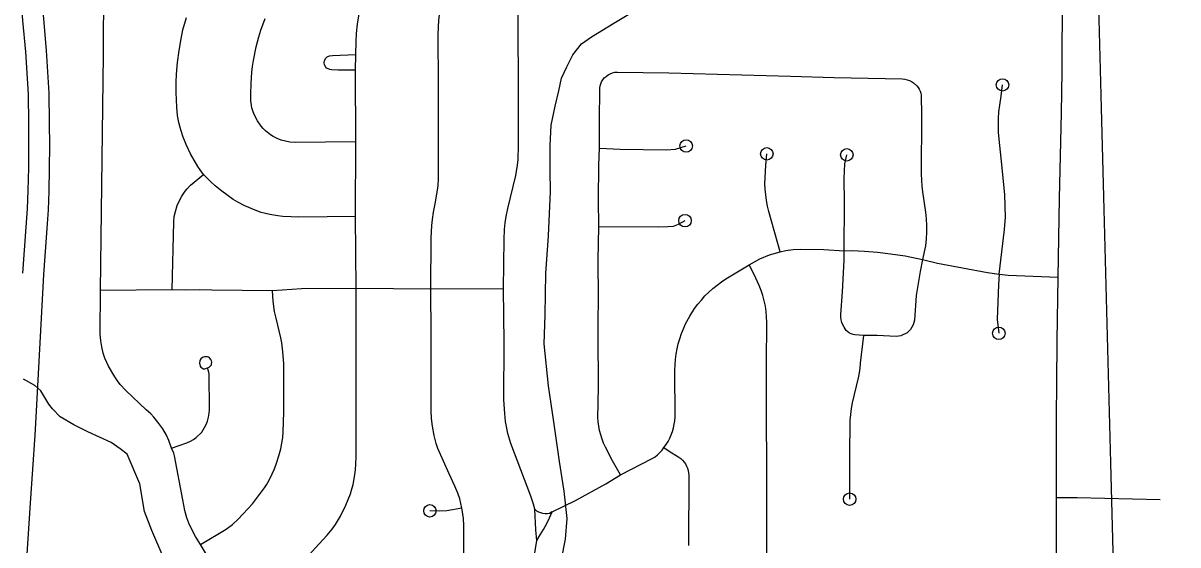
# Model space of a CAD drawing. Extents: x -19 to 366, y -4 to 359.
# Drawn here: x 148.476 to 149.352, y 192.818 to 193.214 of the extents above; entities that cross this region are included whole.
import ezdxf

# ---------------------------------------------------------------- set-up
doc = ezdxf.new("R2010")
doc.units = 0
for name, color, linetype in [('R_Exist Surface Annot', 7, 'Continuous'), ('R_Striping', 7, 'Continuous'), ('R_Temp Easement', 7, 'Continuous'), ('Sheet Fence', 7, 'Continuous')]:
    doc.layers.add(name, color=color, linetype=linetype)

msp = doc.modelspace()

# ---------------------------------------------------------------- linework, layer by layer
at = {"layer": 'R_Exist Surface Annot'}
for points in [[(148.49138, 193.02327), (148.49393, 193.05829), (148.49485, 193.07246), (148.49538, 193.08667), (148.49574, 193.10401), (148.49586, 193.12129), (148.49576, 193.13841), (148.49548, 193.16088), (148.49342, 193.1934), (148.49138, 193.21746), (148.48967, 193.2375), (148.48708, 193.26312), (148.48463, 193.28072), (148.48087, 193.30488), (148.47569, 193.33434), (148.47387, 193.34375), (148.46392, 193.3888), (148.45811, 193.41579), (148.45197, 193.4443), (148.45175, 193.44555), (148.44443, 193.47837), (148.43534, 193.51502), (148.41947, 193.58703)], [(148.40371, 193.58373), (148.41966, 193.51134), (148.42876, 193.47468), (148.43596, 193.44238), (148.43617, 193.44119), (148.44237, 193.4124), (148.44819, 193.38537), (148.4581, 193.34048), (148.45986, 193.33141), (148.46498, 193.30225), (148.4687, 193.27837), (148.4711, 193.2612), (148.47364, 193.23601), (148.47534, 193.21609), (148.47737, 193.19221), (148.47939, 193.16027), (148.47966, 193.13827), (148.47976, 193.1213), (148.47965, 193.10423), (148.47929, 193.08713), (148.47877, 193.07328), (148.47787, 193.0594), (148.47533, 193.02444)], [(148.47315, 192.69893), (148.47498, 192.7374), (148.47772, 192.79564), (148.48131, 192.84992), (148.48485, 192.9014), (148.485, 192.90586), (148.49078, 193.01381), (148.49138, 193.02327)]]:
    msp.add_lwpolyline(points, dxfattribs=at)
at = {"layer": 'R_Striping'}
for points in [[(148.53441, 193.01124), (148.53505, 193.07114), (148.5367, 193.19021), (148.53695, 193.24266), (148.53726, 193.25297), (148.53777, 193.25789), (148.53851, 193.26178), (148.53949, 193.26536), (148.54079, 193.26862), (148.54321, 193.27326), (148.54915, 193.28221), (148.55181, 193.28494)], [(148.78497, 193.01235), (148.78535, 193.05092), (148.78578, 193.06044), (148.78626, 193.06512), (148.78706, 193.07056), (148.78841, 193.07695), (148.79021, 193.08728), (148.79058, 193.09083), (148.79078, 193.09587), (148.79091, 193.10494), (148.79091, 193.16759), (148.7907, 193.20541), (148.79113, 193.21623), (148.7917, 193.22015), (148.79254, 193.22379), (148.79439, 193.23022), (148.79598, 193.23482), (148.79844, 193.24035), (148.80238, 193.2479), (148.81004, 193.26513)], [(148.72818, 193.19023), (148.72838, 193.20024), (148.72876, 193.20631), (148.72946, 193.2132), (148.73049, 193.21975), (148.7313, 193.2235), (148.73265, 193.22829), (148.73845, 193.24597)], [(148.84015, 193.01258), (148.84075, 193.05001), (148.84105, 193.0574), (148.84144, 193.0626), (148.8422, 193.0675), (148.84339, 193.07336), (148.84968, 193.09852), (148.85093, 193.10645), (148.8513, 193.11062), (148.85153, 193.12135), (148.85158, 193.17031), (148.85114, 193.24422)], [(149.26117, 193.02142), (149.26215, 193.0811), (149.26374, 193.14602), (149.26401, 193.1772), (149.26427, 193.23739)], [(148.61255, 193.09935), (148.60991, 193.10284), (148.60828, 193.10533), (148.60282, 193.11499), (148.59932, 193.12207), (148.59712, 193.12754), (148.5953, 193.13304), (148.5938, 193.13863), (148.59277, 193.14395), (148.5922, 193.15033), (148.59187, 193.16141), (148.59185, 193.1692), (148.59209, 193.1754), (148.59286, 193.1842), (148.59401, 193.19326), (148.5955, 193.20226), (148.59693, 193.20889), (148.59956, 193.21849)], [(148.72803, 193.12401), (148.68224, 193.12353), (148.67809, 193.12388), (148.67482, 193.12446), (148.6716, 193.12541), (148.66846, 193.12666), (148.66552, 193.12815), (148.66342, 193.12944), (148.65959, 193.13244), (148.65786, 193.13414), (148.65629, 193.13597), (148.65356, 193.13999), (148.65103, 193.14485), (148.64992, 193.14764), (148.64932, 193.14972), (148.64859, 193.1551), (148.64836, 193.16024), (148.64867, 193.16818), (148.64919, 193.17685), (148.64972, 193.18131), (148.65047, 193.18572), (148.65262, 193.19601), (148.65459, 193.20374), (148.65617, 193.20869), (148.65943, 193.21764)], [(148.72796, 193.17849), (148.7148, 193.17844), (148.70989, 193.1786), (148.70844, 193.17883), (148.70662, 193.17956), (148.70589, 193.18003), (148.70533, 193.18065), (148.70437, 193.18247), (148.70418, 193.18407), (148.70446, 193.1858), (148.70531, 193.18754), (148.70637, 193.18848), (148.70805, 193.18926), (148.71044, 193.18955), (148.72818, 193.19023)], [(148.72796, 193.17849), (148.72818, 193.19023)], [(148.72803, 193.12401), (148.72796, 193.17849)], [(148.91312, 193.1193), (148.91308, 193.13952), (148.91327, 193.16468), (148.91351, 193.1664), (148.914, 193.16808), (148.91469, 193.16968), (148.91561, 193.17117), (148.91671, 193.17252), (148.91798, 193.1737), (148.91951, 193.17481), (148.92116, 193.17571), (148.92292, 193.17639), (148.92475, 193.17682), (148.92662, 193.17701), (148.9657, 193.17626), (149.05797, 193.17383), (149.09123, 193.17274), (149.14282, 193.17176), (149.14462, 193.17157), (149.14641, 193.17116), (149.14816, 193.17054), (149.1498, 193.16973), (149.15134, 193.16872), (149.15387, 193.16645), (149.15488, 193.16522), (149.1557, 193.16388), (149.15636, 193.16245), (149.15686, 193.16095), (149.15714, 193.15939), (149.15731, 193.14411), (149.15725, 193.09951), (149.15734, 193.095), (149.15766, 193.09051), (149.15817, 193.08603), (149.16036, 193.07073), (149.16089, 193.06564), (149.16116, 193.06053), (149.16115, 193.05542), (149.1609, 193.05031), (149.16037, 193.04522), (149.15821, 193.03487)], [(149.21641, 193.02374), (149.22034, 193.05761), (149.22106, 193.06687), (149.22058, 193.08386), (149.21833, 193.10676), (149.21623, 193.12618), (149.21586, 193.13134), (149.21573, 193.1365), (149.21581, 193.14167), (149.21616, 193.14682), (149.21674, 193.15196), (149.21779, 193.1587), (149.21889, 193.16722)], [(148.72795, 193.06726), (148.72803, 193.12401)], [(148.91265, 193.05987), (148.91225, 193.0801), (148.91249, 193.10623), (148.91312, 193.1193)], [(148.91312, 193.1193), (148.92882, 193.11851), (148.96393, 193.11804), (148.97082, 193.11836), (148.97882, 193.12087)], [(149.05017, 193.04049), (149.0416, 193.07107), (149.0406, 193.07524), (149.03979, 193.07946), (149.03919, 193.08372), (149.03877, 193.088), (149.0386, 193.0923), (149.03863, 193.0966), (149.03915, 193.1063), (149.04005, 193.11495)], [(149.09881, 193.04136), (149.09904, 193.07815), (149.09863, 193.0963), (149.09921, 193.10725), (149.10071, 193.11414)], [(148.58891, 193.01167), (148.59002, 193.06328), (148.59037, 193.06746), (148.5912, 193.07124), (148.5927, 193.07585), (148.59425, 193.07942), (148.59611, 193.08287), (148.59858, 193.08662), (148.60011, 193.08843), (148.60282, 193.09124), (148.61255, 193.09935)], [(148.72795, 193.06726), (148.68486, 193.06688), (148.679, 193.06707), (148.67267, 193.06746), (148.66896, 193.06793), (148.66298, 193.06898), (148.65628, 193.07054), (148.65166, 193.07218), (148.64398, 193.07553), (148.63869, 193.07817), (148.63515, 193.08032), (148.62648, 193.08664), (148.62141, 193.09061), (148.61764, 193.09412), (148.61255, 193.09935)], [(148.72842, 193.01286), (148.72795, 193.06726)], [(148.91265, 193.05987), (148.95768, 193.0596), (148.9649, 193.05968), (148.96925, 193.06002), (148.97302, 193.0615), (148.97793, 193.06427)], [(148.929, 192.87134), (148.92293, 192.88188), (148.91755, 192.89229), (148.91617, 192.89537), (148.91497, 192.89852), (148.91397, 192.90174), (148.91314, 192.90502), (148.91252, 192.90834), (148.91211, 192.91168), (148.91189, 192.91505), (148.91186, 192.91843), (148.91204, 192.9218), (148.9122, 192.94266), (148.91202, 192.97339), (148.91211, 192.98745), (148.9122, 193.00511), (148.91204, 193.03417), (148.91265, 193.05987)], [(149.02659, 193.03072), (149.03479, 193.03526), (149.04204, 193.0383), (149.05017, 193.04049)], [(149.05017, 193.04049), (149.05444, 193.04171), (149.06006, 193.04237), (149.06575, 193.04271), (149.08336, 193.04234), (149.09881, 193.04136)], [(149.11326, 192.97705), (149.10692, 192.97758), (149.10545, 192.97783), (149.10401, 192.9783), (149.10267, 192.97896), (149.10143, 192.97982), (149.10034, 192.98086), (149.0994, 192.98204), (149.09865, 192.98335), (149.0977, 192.98512), (149.09696, 192.987), (149.09642, 192.98894), (149.09613, 192.99094), (149.09607, 192.99296), (149.09731, 193.0101), (149.0986, 193.03416), (149.09881, 193.04136)], [(149.09881, 193.04136), (149.10451, 193.04168), (149.11412, 193.04108), (149.12397, 193.04022), (149.13398, 193.03909), (149.14497, 193.03742), (149.15821, 193.03487)], [(149.15821, 193.03487), (149.15645, 193.0256), (149.15342, 193.00737), (149.15208, 192.98883), (149.15167, 192.98693), (149.15104, 192.9851), (149.15014, 192.98337), (149.14905, 192.98176), (149.14774, 192.98032), (149.14638, 192.9792), (149.14492, 192.97826), (149.14333, 192.97751), (149.14169, 192.97695), (149.13997, 192.97659), (149.13822, 192.97645), (149.12366, 192.97702), (149.11326, 192.97705)], [(149.15821, 193.03487), (149.16953, 193.032), (149.20744, 193.02489), (149.21641, 193.02374)], [(148.96195, 192.89223), (148.96364, 192.89451), (148.96509, 192.89678), (148.96641, 192.89922), (148.96754, 192.90174), (148.96848, 192.90434), (148.96926, 192.907), (148.96981, 192.90971), (148.97018, 192.91246), (148.97036, 192.91522), (148.97026, 192.95088), (148.97038, 192.95491), (148.97069, 192.95893), (148.97121, 192.96292), (148.97192, 192.96689), (148.97282, 192.97081), (148.97393, 192.97469), (148.97522, 192.9785), (148.97671, 192.98224), (148.97838, 192.98591), (148.98154, 192.99181), (148.98523, 192.99751), (148.98769, 193.00083), (148.99032, 193.00402), (148.99307, 193.00708), (148.99599, 193.01), (148.99903, 193.01278), (149.00222, 193.0154), (149.00551, 193.01787), (149.00895, 193.02017), (149.02659, 193.03072)], [(149.04058, 192.70639), (149.04015, 192.71759), (149.03974, 192.95611), (149.03993, 192.98698), (149.03982, 192.99127), (149.03949, 192.99535), (149.03889, 192.99941), (149.03808, 193.00342), (149.03702, 193.00737), (149.03574, 193.01126), (149.03421, 193.01506), (149.03045, 193.02338), (149.02659, 193.03072)], [(149.21641, 193.02374), (149.21581, 193.01581), (149.21476, 192.98927), (149.21607, 192.97877)], [(149.21641, 193.02374), (149.22309, 193.02275), (149.26117, 193.02142)], [(149.25983, 192.85415), (149.2597, 192.89159), (149.25982, 192.91595), (149.26003, 192.94069), (149.26033, 192.97339), (149.26117, 193.02142)], [(148.58839, 192.89154), (148.58634, 192.89744), (148.58454, 192.9014), (148.5816, 192.9063), (148.57802, 192.91127), (148.57494, 192.91516), (148.57271, 192.91767), (148.56916, 192.92075), (148.55363, 192.93543), (148.5494, 192.93999), (148.54728, 192.94259), (148.54518, 192.94565), (148.54041, 192.95383), (148.53781, 192.96001), (148.53654, 192.96365), (148.53531, 192.96852), (148.53465, 192.97303), (148.53427, 192.97845), (148.53441, 193.01124)], [(148.58891, 193.01167), (148.53441, 193.01124)], [(148.66494, 193.01095), (148.61885, 193.0116), (148.60942, 193.01164), (148.59924, 193.01146), (148.58891, 193.01167)], [(148.61025, 192.81861), (148.62973, 192.83024), (148.63464, 192.83376), (148.63897, 192.83786), (148.64985, 192.8495), (148.65873, 192.8614), (148.66027, 192.86372), (148.66232, 192.8673), (148.66478, 192.87208), (148.66651, 192.87605), (148.66807, 192.88028), (148.66973, 192.88568), (148.67113, 192.89109), (148.67204, 192.89546), (148.67272, 192.8998), (148.67306, 192.90403), (148.67347, 192.91903), (148.67348, 192.95589), (148.67288, 192.96459), (148.67204, 192.97149), (148.67136, 192.97521), (148.66759, 192.99025), (148.66649, 192.99538), (148.66541, 193.00306), (148.66494, 193.01095)], [(148.72842, 193.01286), (148.68691, 193.0125), (148.67961, 193.01212), (148.66494, 193.01095)], [(148.68226, 192.79915), (148.69728, 192.81582), (148.70648, 192.82568), (148.71023, 192.83027), (148.71275, 192.83371), (148.71652, 192.83995), (148.72058, 192.84836), (148.72402, 192.85692), (148.72493, 192.8598), (148.72603, 192.86414), (148.72709, 192.86982), (148.72788, 192.87505), (148.72824, 192.87959), (148.72848, 192.88513), (148.72842, 193.01286)], [(148.78497, 193.01235), (148.72842, 193.01286)], [(148.84015, 193.01258), (148.78497, 193.01235)], [(148.80861, 192.84611), (148.80705, 192.85322), (148.80557, 192.85753), (148.80335, 192.86267), (148.79909, 192.87203), (148.79027, 192.89146), (148.78912, 192.89511), (148.78756, 192.90121), (148.78621, 192.90841), (148.78554, 192.91403), (148.78528, 192.91985), (148.78543, 192.97799), (148.78497, 193.01235)], [(148.86391, 192.84541), (148.86294, 192.84921), (148.86089, 192.85527), (148.84573, 192.89504), (148.8436, 192.90277), (148.84242, 192.90799), (148.84176, 192.91183), (148.84113, 192.91799), (148.84049, 192.9283), (148.84061, 192.97175), (148.84015, 193.01258)], [(149.11326, 192.97705), (149.11074, 192.95613), (149.1105, 192.9524), (149.11002, 192.94868), (149.10937, 192.945), (149.10482, 192.92595), (149.10408, 192.92162), (149.1035, 192.91726), (149.10311, 192.91288), (149.10291, 192.90848), (149.10279, 192.89018), (149.10284, 192.85291)], [(148.61565, 192.95246), (148.61689, 192.95296), (148.61795, 192.95401), (148.61853, 192.95493), (148.61872, 192.95567), (148.61878, 192.95688), (148.61863, 192.95793), (148.61825, 192.95888), (148.6171, 192.96015), (148.61628, 192.96066), (148.61547, 192.96091), (148.61343, 192.96089), (148.61172, 192.96034), (148.61046, 192.95945), (148.60966, 192.95802), (148.6095, 192.95602), (148.61011, 192.95392), (148.61058, 192.95316), (148.61122, 192.95254), (148.61259, 192.95189), (148.61358, 192.95185), (148.61565, 192.95246)], [(148.58839, 192.89154), (148.60001, 192.89576), (148.60258, 192.89687), (148.605, 192.89818), (148.60695, 192.89974), (148.61125, 192.90386), (148.61343, 192.90719), (148.61466, 192.90954), (148.61562, 192.91209), (148.61643, 192.91517), (148.61689, 192.91804), (148.61703, 192.92066), (148.61692, 192.94806), (148.61673, 192.94939), (148.61565, 192.95246)], [(148.61025, 192.81861), (148.60657, 192.82463), (148.60396, 192.82936), (148.60146, 192.83476), (148.59996, 192.83882), (148.59852, 192.84436), (148.59678, 192.85237), (148.59064, 192.88582), (148.59006, 192.88789), (148.58839, 192.89154)], [(148.929, 192.87134), (148.95311, 192.88375), (148.95518, 192.88509), (148.95712, 192.88663), (148.95892, 192.88834), (148.96052, 192.89021), (148.96195, 192.89223)], [(148.96195, 192.89223), (148.96583, 192.88936), (148.97321, 192.88476), (148.97467, 192.88368), (148.97598, 192.88245), (148.97718, 192.88109), (148.9782, 192.87961), (148.97908, 192.87803), (148.97979, 192.87637), (148.98031, 192.87464), (148.98065, 192.87286), (148.98078, 192.87106), (148.98069, 192.81782)], [(148.87709, 192.8433), (148.89478, 192.85199), (148.91786, 192.86445), (148.929, 192.87134)], [(149.26077, 192.72687), (149.26079, 192.74194), (149.2608, 192.75041), (149.25987, 192.75477), (149.25984, 192.82371), (149.25983, 192.85415)], [(149.25983, 192.85415), (149.27548, 192.85406), (149.33841, 192.8526)], [(148.80861, 192.84611), (148.79723, 192.84405), (148.79148, 192.84384), (148.78437, 192.84409)], [(148.81005, 192.78855), (148.81019, 192.83294), (148.80974, 192.83835), (148.80894, 192.8447), (148.80861, 192.84611)], [(148.86547, 192.82159), (148.86471, 192.82961), (148.86391, 192.84541)], [(148.87709, 192.8433), (148.87502, 192.84215), (148.87339, 192.84191), (148.87176, 192.84188), (148.87012, 192.84206), (148.86854, 192.84246), (148.86701, 192.84306), (148.86556, 192.84386), (148.86391, 192.84541)], [(148.86547, 192.82159), (148.86814, 192.82573), (148.87065, 192.82998), (148.87298, 192.83433), (148.87512, 192.83877), (148.87709, 192.8433)], [(148.6647, 192.7593), (148.65662, 192.761), (148.65282, 192.76232), (148.64907, 192.76395), (148.6464, 192.76536), (148.64452, 192.76664), (148.64065, 192.77007), (148.63906, 192.7717), (148.63673, 192.77448), (148.63452, 192.77773), (148.61025, 192.81861)], [(148.85993, 192.78838), (148.86298, 192.80588), (148.86547, 192.82159)]]:
    msp.add_lwpolyline(points, dxfattribs=at)
for centre in [(149.21889, 193.16722), (148.97882, 193.12087), (149.04005, 193.11495), (149.10071, 193.11414), (148.97793, 193.06427), (149.21607, 192.97877), (149.10284, 192.85291), (148.78437, 192.84409)]:
    msp.add_circle(centre, 0.00473, dxfattribs=at)
at = {"layer": 'R_Temp Easement'}
for points in [[(148.88424, 192.80707), (148.88721, 192.82254), (148.88847, 192.83815), (148.88617, 192.85899), (148.88269, 192.8815), (148.87842, 192.91158), (148.87423, 192.93901), (148.87105, 192.97084), (148.87176, 192.9927), (148.8722, 193.02406), (148.87423, 193.05261), (148.87574, 193.08628), (148.87566, 193.10223), (148.8755, 193.12123), (148.87639, 193.13664), (148.87939, 193.15116), (148.88229, 193.16264), (148.88428, 193.17238), (148.88821, 193.18085), (148.89269, 193.19009), (148.89947, 193.19845), (148.90709, 193.2036), (148.92386, 193.21395), (148.94585, 193.2271)], [(148.58201, 192.80912), (148.57329, 192.8292), (148.56776, 192.84367), (148.56414, 192.86447), (148.55459, 192.887), (148.54935, 192.89122), (148.54239, 192.89597), (148.52491, 192.90403), (148.51415, 192.90924), (148.50374, 192.91541), (148.49788, 192.92133), (148.49531, 192.92505), (148.48915, 192.93514), (148.48448, 192.93919), (148.47601, 192.94389)]]:
    msp.add_lwpolyline(points, dxfattribs=at)
at = {"layer": 'Sheet Fence'}
for points in [[(154.11585, 1.87092), (153.9063, 10.48743), (153.69602, 19.10409), (153.48501, 27.72087), (153.27327, 36.3378), (153.0608, 44.95486), (152.84759, 53.57206), (152.63366, 62.1894), (152.419, 70.80688), (152.20362, 79.42449), (151.98751, 88.04225), (151.77068, 96.66014), (151.55312, 105.27817), (151.33484, 113.89634), (151.11584, 122.51465), (150.89612, 131.13311), (150.67568, 139.7517), (150.45452, 148.37043), (150.23264, 156.98931), (150.01005, 165.60832), (149.78674, 174.22748), (149.56272, 182.84677), (149.33799, 191.46621), (149.11254, 200.0858), (148.88638, 208.70552), (148.65952, 217.32539), (148.43194, 225.9454), (148.20366, 234.56555), (147.97466, 243.18584), (147.74497, 251.80628), (147.51457, 260.42687), (147.28346, 269.04759), (147.05165, 277.66846), (146.81914, 286.28948), (146.58593, 294.91064), (146.35202, 303.53194), (146.11742, 312.15339), (145.88211, 320.77499), (145.64611, 329.39673), (145.40941, 338.01861), (145.17202, 346.64065)], [(0, 189.51617), (7.11214, 189.52059), (14.22427, 189.53386), (21.33637, 189.55597), (28.44845, 189.58693), (35.56048, 189.62672), (42.67245, 189.67537), (49.78436, 189.73285), (56.89619, 189.79918), (64.00793, 189.87436), (71.11958, 189.95838), (78.23111, 190.05124), (85.34253, 190.15294), (92.45381, 190.26349), (99.56495, 190.38288), (106.67593, 190.51112), (113.78675, 190.6482), (120.89739, 190.79412), (128.00785, 190.94888), (135.11811, 191.11248), (142.22816, 191.28493), (149.33799, 191.46621), (156.44759, 191.65634), (163.55694, 191.85531), (170.66605, 192.06312), (177.77489, 192.27977), (184.88345, 192.50526), (191.99173, 192.73959), (199.09971, 192.98276), (206.20739, 193.23477), (213.31474, 193.49561), (220.42177, 193.7653), (227.52845, 194.04382), (234.63479, 194.33118), (241.74076, 194.62738), (248.84635, 194.93241), (255.95157, 195.24628), (263.05638, 195.56898), (270.16079, 195.90052), (277.26478, 196.24089), (284.36834, 196.5901), (291.47147, 196.94814), (298.57414, 197.31501), (305.67635, 197.69072), (312.77809, 198.07525), (319.87934, 198.46862), (326.9801, 198.87082), (334.08035, 199.28185), (341.18009, 199.7017)]]:
    msp.add_spline(points, degree=3, dxfattribs=at)

doc.saveas('drawing.dxf')
